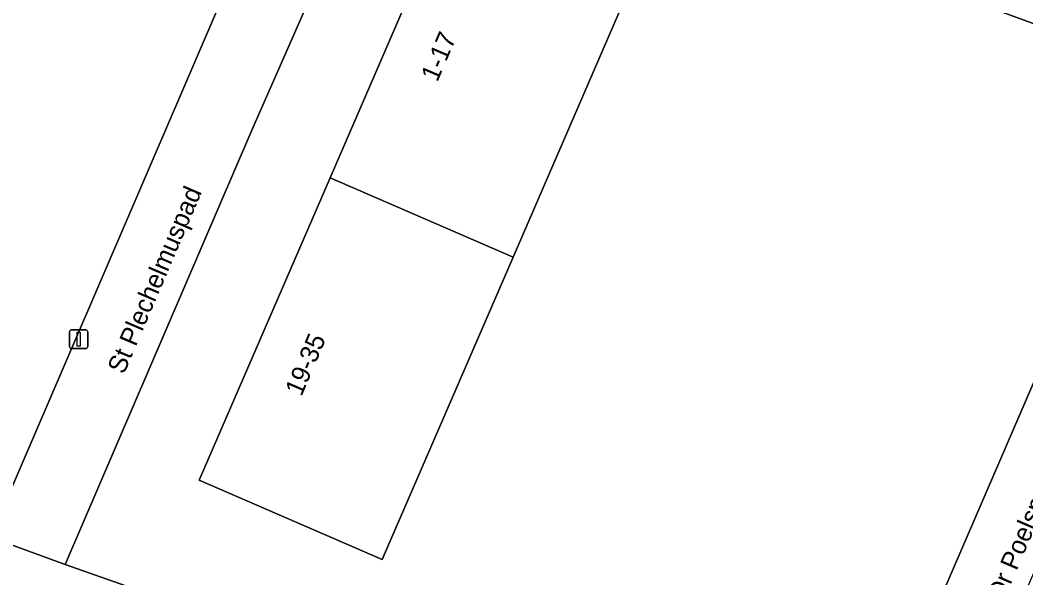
# Model space of a CAD drawing. Extents: x 162803 to 163818, y 381639 to 382475.
# Drawn here: x 163537.7 to 163592, y 381760 to 381790.2 of the extents above; entities that cross this region are included whole.
import ezdxf

# ---------------------------------------------------------------- set-up
doc = ezdxf.new("R2010")
doc.units = 0
for name, color, linetype in [('IMGEO_Erf', 7, 'Continuous'), ('IMGEO_Lichtmast', 7, 'Continuous'), ('IMGEO_Openbare_ruimte_label', 7, 'Continuous'), ('IMGEO_Pand', 7, 'Continuous'), ('IMGEO_Pand_nummerreeks', 7, 'Continuous'), ('IMGEO_Voetpad_open', 7, 'Continuous')]:
    doc.layers.add(name, color=color, linetype=linetype)

msp = doc.modelspace()

# ---------------------------------------------------------------- linework, layer by layer
at = {"layer": 'IMGEO_Erf'}
for points in [[(163554.407, 381804.897), (163535.946, 381813.079), (163514.191, 381822.919), (163500, 381790.434), (163495.29, 381779.652), (163500, 381777.455), (163505.12, 381775.067), (163515.74, 381770.486), (163526.108, 381766.287), (163536.042, 381762.23)], [(163599.635, 381787.326), (163589.771, 381790.916), (163584.228, 381793.059), (163583.345, 381790.766), (163580.279, 381791.819), (163581.187, 381794.234), (163573.895, 381797.053), (163559.941, 381802.767), (163558.59, 381803.327), (163550.18, 381784.203), (163540.09, 381760.758), (163559.284, 381754.018), (163572.94, 381750), (163582.254, 381747.105)], [(163557.226, 381761.038), (163547.338, 381765.317), (163554.401, 381781.635), (163561.463, 381797.953), (163571.351, 381793.674), (163564.288, 381777.356)]]:
    msp.add_lwpolyline(points, close=True, dxfattribs=at)
at = {"layer": 'IMGEO_Lichtmast'}
for p, q in [((163540.33, 381772.523), (163540.33, 381773.323)), ((163540.33, 381773.323), (163540.33, 381772.523)), ((163540.43, 381773.423), (163541.22, 381773.423)), ((163541.22, 381773.423), (163540.43, 381773.423)), ((163541.32, 381773.323), (163541.32, 381772.523)), ((163541.32, 381772.523), (163541.32, 381773.323)), ((163541.22, 381772.423), (163540.43, 381772.423)), ((163540.43, 381772.423), (163541.22, 381772.423))]:
    msp.add_line(p, q, dxfattribs=at)
msp.add_lwpolyline([(163540.75, 381773.298), (163540.9, 381773.298), (163540.9, 381772.548), (163540.75, 381772.548), (163540.75, 381773.298)], dxfattribs=at)
for centre, start, end in [((163540.43, 381773.323), 90, 180), ((163540.43, 381773.323), 90, 180), ((163541.22, 381773.323), 0, 90), ((163541.22, 381773.323), 360, 90), ((163540.43, 381772.523), 180, 270), ((163540.43, 381772.523), 180, 270), ((163541.22, 381772.523), 270, 0), ((163541.22, 381772.523), 270, 0)]:
    msp.add_arc(centre, 0.1, start, end, dxfattribs=at)
at = {"layer": 'IMGEO_Pand'}
for points in [[(163554.401, 381781.635), (163564.288, 381777.356), (163571.351, 381793.674), (163561.463, 381797.953)], [(163554.401, 381781.635), (163547.338, 381765.317), (163557.226, 381761.038), (163564.288, 381777.356)]]:
    msp.add_lwpolyline(points, close=True, dxfattribs=at)
at = {"layer": 'IMGEO_Voetpad_open'}
for points in [[(163471.095, 381844.434), (163479.944, 381839.844), (163480.949, 381839.322), (163479.327, 381836.591), (163481.822, 381835.232), (163483.419, 381838.041), (163491.148, 381834.032), (163500, 381829.751), (163510.339, 381824.751), (163514.191, 381822.919), (163535.946, 381813.079), (163554.407, 381804.897), (163558.59, 381803.327), (163559.941, 381802.767), (163573.895, 381797.053), (163581.187, 381794.234), (163580.279, 381791.819), (163583.345, 381790.766), (163584.228, 381793.059), (163589.771, 381790.916), (163599.635, 381787.326), (163603.532, 381785.876), (163617.902, 381780.975), (163637.177, 381774.637)], [(163621.14, 381737.802), (163602.925, 381741.828), (163590.638, 381744.904), (163586.254, 381746.19), (163582.254, 381747.105), (163572.94, 381750), (163559.284, 381754.018), (163540.09, 381760.758), (163536.042, 381762.23), (163526.108, 381766.287), (163515.74, 381770.486), (163505.12, 381775.067), (163500, 381777.455), (163495.29, 381779.652), (163491.532, 381781.453), (163488.188, 381782.903), (163471.094, 381791.572), (163452.321, 381802.14)]]:
    msp.add_lwpolyline(points, dxfattribs=at)
for points in [[(163558.59, 381803.327), (163554.407, 381804.897), (163536.042, 381762.23), (163540.09, 381760.758), (163550.18, 381784.203)], [(163603.532, 381785.876), (163599.635, 381787.326), (163582.254, 381747.105), (163586.254, 381746.19), (163587.927, 381750)]]:
    msp.add_lwpolyline(points, close=True, dxfattribs=at)

# ---------------------------------------------------------------- texts
at = {"layer": 'IMGEO_Openbare_ruimte_label'}
for s, rotation, p in [('St Plechelmuspad', 66.8691, (163543.267, 381770.983)), ('Dr Poelspad', 66.7412, (163590.771, 381758.752))]:
    msp.add_text(s, height=1, rotation=rotation, dxfattribs=at).set_placement(p)
at = {"layer": 'IMGEO_Pand_nummerreeks'}
for s, rotation, p in [('1-17', 66.8014, (163560.194, 381786.77)), ('19-35', 66.9149, (163552.857, 381769.802))]:
    msp.add_text(s, height=1, rotation=rotation, dxfattribs=at).set_placement(p)

doc.saveas('drawing.dxf')
